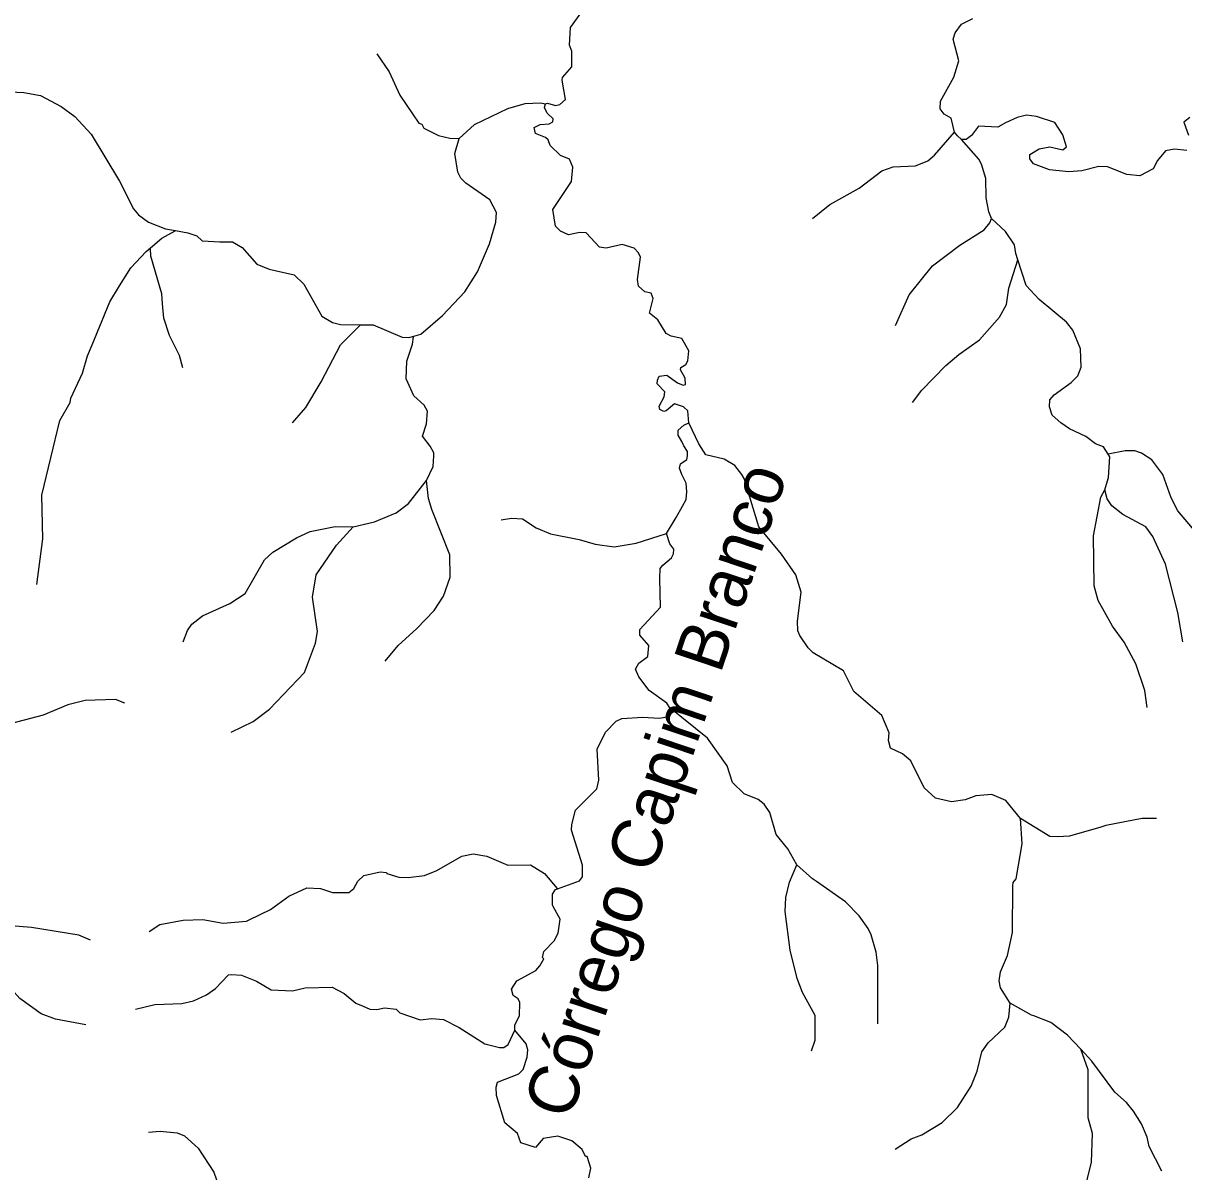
# Model space of a CAD drawing. Extents: x 393 to 446.6, y 8175.5 to 8231.
# Drawn here: x 426.134 to 430.783, y 8194.81 to 8199.411 of the extents above; entities that cross this region are included whole.
import ezdxf
from ezdxf.enums import TextEntityAlignment as Align

# ---------------------------------------------------------------- set-up
doc = ezdxf.new("R2010")
doc.units = 0
doc.header["$LTSCALE"] = 0.064
doc.linetypes.add('LONG_DASHED', pattern=[7.5, 6, -1.5])
doc.layers.add('61', color=7, linetype='Continuous')
doc.layers.add('7', color=7, linetype='Continuous', lineweight=25)
doc.layers.add('9', color=7, linetype='LONG_DASHED', lineweight=25)

msp = doc.modelspace()

# ---------------------------------------------------------------- linework, layer by layer
at = {"layer": '7'}
for points in [[(429.8644, 8198.9744), (429.8516, 8199.0314), (429.8225, 8199.0465), (429.8072, 8199.068), (429.8088, 8199.0987), (429.8621, 8199.1956), (429.8814, 8199.2602), (429.8588, 8199.3474), (429.8669, 8199.3732), (429.8927, 8199.4071), (429.938, 8199.4297)], [(430.7954, 8198.9017), (430.7454, 8198.9065), (430.7098, 8198.9001), (430.6775, 8198.8613), (430.6598, 8198.8274), (430.6065, 8198.8), (430.5548, 8198.8048), (430.4773, 8198.8355), (430.4418, 8198.8371), (430.374, 8198.8193), (430.3223, 8198.8161), (430.2448, 8198.8242), (430.1802, 8198.8484), (430.1657, 8198.8678), (430.1657, 8198.8855), (430.2028, 8198.9081), (430.2464, 8198.9162), (430.2981, 8198.9033), (430.3126, 8198.9162), (430.2981, 8198.9647), (430.2658, 8199.0131), (430.1931, 8199.0373), (430.1528, 8199.0422), (430.1156, 8199.0341), (430.0688, 8199.0115), (430.0381, 8198.9953), (429.9606, 8198.9986), (429.932, 8198.9616), (429.911, 8198.9453), (429.8924, 8198.9453)], [(430.8068, 8199.0341), (430.7825, 8199.0147), (430.8019, 8198.9631)], [(429.2955, 8198.6292), (429.3647, 8198.6853), (429.4826, 8198.7499), (429.573, 8198.8193), (429.6183, 8198.8355), (429.7087, 8198.8403), (429.7571, 8198.8597), (429.7846, 8198.8823), (429.8644, 8198.9744)], [(429.8924, 8198.9453), (429.8761, 8198.9604), (429.8644, 8198.9744)], [(430.0123, 8198.6291), (430.0019, 8198.6558), (429.9912, 8198.7112), (429.9896, 8198.7887), (429.9719, 8198.8468), (429.9622, 8198.8662), (429.8924, 8198.9453)], [(429.6275, 8198.2004), (429.6828, 8198.3236), (429.7765, 8198.4399), (429.8863, 8198.5222), (429.9832, 8198.5836), (430.0058, 8198.611), (430.0123, 8198.6291)], [(430.1182, 8198.463), (430.11, 8198.4885), (430.1041, 8198.5234), (430.0687, 8198.5771), (430.0123, 8198.6291)], [(429.6965, 8197.8917), (429.7329, 8197.9409), (429.8298, 8198.0394), (429.8814, 8198.0846), (429.9638, 8198.1427), (430.0446, 8198.2331), (430.072, 8198.2849), (430.0817, 8198.3495), (430.1182, 8198.463)], [(430.4797, 8197.6846), (430.4609, 8197.7137), (430.4294, 8197.7265), (430.3901, 8197.7552), (430.3255, 8197.7858), (430.29, 8197.8101), (430.2561, 8197.8408), (430.2448, 8197.8747), (430.2464, 8197.9021), (430.2641, 8197.9231), (430.332, 8197.9716), (430.3578, 8197.999), (430.3723, 8198.033), (430.3691, 8198.1072), (430.3384, 8198.1815), (430.3126, 8198.2138), (430.2028, 8198.3042), (430.1511, 8198.3607), (430.1182, 8198.463)], [(430.4667, 8197.5415), (430.4818, 8197.5915), (430.4865, 8197.6742), (430.4797, 8197.6846)], [(430.8669, 8197.3599), (430.818, 8197.3886), (430.7583, 8197.4581), (430.7324, 8197.5098), (430.6985, 8197.6034), (430.6549, 8197.6616), (430.613, 8197.689), (430.5871, 8197.6986), (430.5484, 8197.6986), (430.4797, 8197.6846)], [(430.6354, 8196.6707), (430.6273, 8196.7382), (430.5903, 8196.8445), (430.5435, 8196.9316), (430.4967, 8196.9963), (430.4395, 8197.0989), (430.424, 8197.1577), (430.4208, 8197.358), (430.4498, 8197.513), (430.4667, 8197.5415)], [(430.7784, 8196.9338), (430.7583, 8197.0512), (430.7098, 8197.2449), (430.6582, 8197.3547), (430.6307, 8197.3935), (430.5387, 8197.4435), (430.4951, 8197.4774), (430.4757, 8197.5065), (430.4667, 8197.5415)]]:
    msp.add_lwpolyline(points, dxfattribs=at)
at = {"layer": '9'}
for points in [[(428.2262, 8199.0879), (428.2343, 8199.0914), (428.2659, 8199.0821), (428.2834, 8199.0856), (428.3055, 8199.1054), (428.2925, 8199.1827), (428.2941, 8199.1939), (428.3313, 8199.236), (428.3312, 8199.299), (428.3216, 8199.3232), (428.3264, 8199.3942), (428.3716, 8199.4572)], [(427.5507, 8199.2887), (427.5997, 8199.2164), (427.6418, 8199.1229), (427.7183, 8199.0103), (427.7306, 8199.0066), (427.7386, 8198.9905), (427.7975, 8198.9608), (427.8431, 8198.9503), (427.8805, 8198.9488)], [(425.7007, 8198.9319), (425.78, 8198.9995), (425.8865, 8199.0583), (425.9866, 8199.1229), (426.0512, 8199.1375), (426.1368, 8199.1342), (426.203, 8199.1213), (426.2853, 8199.0777), (426.3402, 8199.0373), (426.4064, 8198.9663), (426.5194, 8198.779), (426.576, 8198.6676), (426.5953, 8198.6433), (426.6357, 8198.6143), (426.7044, 8198.5881), (426.7443, 8198.5808)], [(427.8805, 8198.9488), (427.9412, 8199.0048), (428.0754, 8199.0689), (428.1449, 8199.0893), (428.2056, 8199.0928), (428.2262, 8199.0879)], [(428.8007, 8197.8108), (428.7961, 8197.8587), (428.7785, 8197.8747), (428.743, 8197.886), (428.7091, 8197.8586), (428.7003, 8197.8557), (428.684, 8197.8638), (428.6817, 8197.8778), (428.7015, 8197.9152), (428.7038, 8197.935), (428.6735, 8197.9665), (428.6747, 8197.9817), (428.6817, 8197.9968), (428.712, 8198.0015), (428.7552, 8197.9712), (428.7774, 8197.9607), (428.7867, 8197.9642), (428.7856, 8197.9887), (428.7669, 8198.0225), (428.768, 8198.0318), (428.7879, 8198.0446), (428.7961, 8198.0586), (428.8002, 8198.0989), (428.7722, 8198.1479), (428.729, 8198.1572), (428.7091, 8198.1677), (428.6765, 8198.2225), (428.6432, 8198.2499), (428.6572, 8198.3083), (428.649, 8198.3293), (428.6245, 8198.3351), (428.5989, 8198.3584), (428.5942, 8198.3852), (428.6059, 8198.4739), (428.5983, 8198.492), (428.5808, 8198.5095), (428.5329, 8198.5246), (428.4687, 8198.5095), (428.4424, 8198.5136), (428.3887, 8198.5719), (428.3631, 8198.5731), (428.3181, 8198.5631), (428.2855, 8198.5783), (428.2666, 8198.5981), (428.2554, 8198.6643), (428.3297, 8198.7774), (428.3361, 8198.8339), (428.3216, 8198.8661), (428.286, 8198.8807), (428.244, 8198.9211), (428.236, 8198.9437), (428.2263, 8198.9534), (428.1859, 8198.9695), (428.1806, 8198.9934), (428.204, 8199.0051), (428.2413, 8199.0086), (428.2554, 8199.0167), (428.2565, 8199.0284), (428.232, 8199.0506), (428.2215, 8199.0739), (428.2262, 8199.0879)], [(427.698, 8198.1579), (427.7267, 8198.1662), (427.8131, 8198.2397), (427.9033, 8198.3349), (427.9534, 8198.4156), (428.0018, 8198.5271), (428.0276, 8198.6142), (428.0293, 8198.653), (428.0035, 8198.7031), (427.9066, 8198.7709), (427.8872, 8198.7902), (427.8743, 8198.8145), (427.8629, 8198.8888), (427.8805, 8198.9488)], [(426.6435, 8198.5111), (426.6892, 8198.5496), (426.7429, 8198.58), (426.7443, 8198.5808)], [(426.7443, 8198.5808), (426.7931, 8198.5718), (426.8295, 8198.5593), (426.8509, 8198.5397), (426.9216, 8198.5351), (426.9716, 8198.5351), (427.0104, 8198.5125), (427.0701, 8198.4463), (427.1186, 8198.4253), (427.2187, 8198.4027), (427.2574, 8198.3656), (427.3301, 8198.238), (427.3734, 8198.2119), (427.4049, 8198.2038), (427.4847, 8198.203)], [(426.1887, 8197.1622), (426.2126, 8197.3451), (426.2078, 8197.521), (426.2804, 8197.8198), (426.3224, 8197.8925), (426.3241, 8197.9086), (426.3709, 8198.0087), (426.3919, 8198.0782), (426.4104, 8198.1232), (426.4807, 8198.2946), (426.5194, 8198.3591), (426.5646, 8198.4318), (426.626, 8198.4964), (426.6435, 8198.5111)], [(426.7732, 8198.0308), (426.7592, 8198.0797), (426.7197, 8198.1605), (426.6971, 8198.23), (426.6923, 8198.2874), (426.689, 8198.3268), (426.6454, 8198.4786), (426.6436, 8198.5088), (426.6435, 8198.5111)], [(427.2127, 8197.8106), (427.2655, 8197.8715), (427.3279, 8197.9747), (427.405, 8198.1229), (427.4847, 8198.203)], [(427.4847, 8198.203), (427.5352, 8198.2025), (427.6514, 8198.154), (427.6788, 8198.1523), (427.698, 8198.1579)], [(427.7497, 8197.5799), (427.7754, 8197.6359), (427.779, 8197.6777), (427.779, 8197.6906), (427.7644, 8197.7165), (427.7338, 8197.7568), (427.7499, 8197.8069), (427.7531, 8197.8569), (427.7402, 8197.8812), (427.6983, 8197.9183), (427.6676, 8197.9861), (427.6708, 8198.0572), (427.6934, 8198.125), (427.6975, 8198.1546), (427.698, 8198.1579)], [(428.7108, 8197.3675), (428.7488, 8197.4311), (428.7747, 8197.477), (428.789, 8197.5028), (428.7919, 8197.5344), (428.789, 8197.5688), (428.7718, 8197.6032), (428.7632, 8197.6291), (428.7661, 8197.6463), (428.7919, 8197.6635), (428.7947, 8197.6778), (428.7947, 8197.6951), (428.7804, 8197.718), (428.7718, 8197.7352), (428.7574, 8197.7611), (428.7574, 8197.7697), (428.7574, 8197.7811), (428.7804, 8197.8012), (428.8007, 8197.8108)], [(430.1285, 8196.226), (430.0702, 8196.2977), (430.0142, 8196.3222), (429.95, 8196.3164), (429.9074, 8196.3007), (429.8524, 8196.2922), (429.7878, 8196.3067), (429.7426, 8196.3487), (429.6893, 8196.4569), (429.6554, 8196.4844), (429.6085, 8196.5069), (429.6005, 8196.5377), (429.6021, 8196.5683), (429.573, 8196.6378), (429.4616, 8196.7347), (429.4196, 8196.817), (429.2985, 8196.8896), (429.2775, 8196.9091), (429.2452, 8196.9591), (429.2371, 8196.9769), (429.2355, 8197.0156), (429.2501, 8197.1319), (429.2291, 8197.2013), (429.1709, 8197.2837), (429.0805, 8197.3935), (429.0212, 8197.5872), (429.0118, 8197.6035), (428.9838, 8197.6397), (428.9418, 8197.6653), (428.8683, 8197.6828), (428.8402, 8197.726), (428.8007, 8197.8108)], [(427.4549, 8197.3943), (427.5412, 8197.4141), (427.6272, 8197.45), (427.6773, 8197.4871), (427.7497, 8197.5799)], [(427.5837, 8196.8562), (427.6353, 8196.9187), (427.7112, 8196.9865), (427.7806, 8197.0592), (427.8178, 8197.1158), (427.8436, 8197.1916), (427.843, 8197.282), (427.7706, 8197.4628), (427.7572, 8197.5077), (427.7497, 8197.5799)], [(428.0485, 8197.4214), (428.0891, 8197.4284), (428.0893, 8197.4284), (428.1343, 8197.4258), (428.1892, 8197.3902), (428.2457, 8197.366), (428.3603, 8197.3434), (428.4249, 8197.324), (428.5008, 8197.3143), (428.5896, 8197.3289), (428.7108, 8197.3675)], [(426.7746, 8196.9325), (426.7921, 8196.978), (426.8096, 8197.0037), (426.8517, 8197.0375), (426.9619, 8197.0867), (427.0233, 8197.127), (427.1008, 8197.2611), (427.1331, 8197.2917), (427.2283, 8197.3499), (427.2833, 8197.3757), (427.3834, 8197.3951), (427.4549, 8197.3943)], [(426.9673, 8196.5714), (427.0556, 8196.6135), (427.1202, 8196.6636), (427.2606, 8196.8105), (427.3042, 8196.9284), (427.3123, 8196.9752), (427.2929, 8197.1125), (427.3074, 8197.2013), (427.3882, 8197.3208), (427.4549, 8197.3943)], [(428.7235, 8196.6682), (428.7119, 8196.6869), (428.6418, 8196.7382), (428.5993, 8196.7928), (428.5864, 8196.8235), (428.5998, 8196.8474), (428.636, 8196.8742), (428.6395, 8196.9186), (428.6033, 8196.9594), (428.6033, 8196.9827), (428.6865, 8197.0721), (428.6839, 8197.1869), (428.6855, 8197.2272), (428.6962, 8197.2407), (428.7304, 8197.2693), (428.7388, 8197.2861), (428.7405, 8197.3041), (428.7237, 8197.326), (428.7108, 8197.3675)], [(426.5414, 8196.6877), (426.5029, 8196.7016), (426.3822, 8196.6975), (426.3128, 8196.6814), (426.2143, 8196.6394), (426.056, 8196.5974), (425.9602, 8196.5959), (425.9543, 8196.5958), (425.8203, 8196.6103), (425.6943, 8196.6555)], [(428.274, 8195.9444), (428.3628, 8195.9755), (428.3745, 8195.9918), (428.3745, 8196.0385), (428.3296, 8196.179), (428.3312, 8196.2018), (428.3458, 8196.2583), (428.4314, 8196.3439), (428.4394, 8196.3794), (428.433, 8196.5037), (428.4669, 8196.5716), (428.5089, 8196.6151), (428.5315, 8196.6264), (428.6155, 8196.6313), (428.6817, 8196.628), (428.7204, 8196.6345), (428.7253, 8196.649), (428.7235, 8196.6682)], [(429.2323, 8196.0402), (429.1973, 8196.1044), (429.1494, 8196.1615), (429.1249, 8196.249), (429.1021, 8196.2834), (429.0776, 8196.3021), (429.0224, 8196.3245), (428.9755, 8196.3697), (428.953, 8196.4359), (428.8754, 8196.5473), (428.7235, 8196.6682)], [(430.0867, 8195.4863), (430.0481, 8195.547), (430.0435, 8195.575), (430.0481, 8195.6111), (430.0769, 8195.677), (430.0962, 8195.769), (430.0978, 8195.9563), (430.0994, 8195.9692), (430.1108, 8195.9838), (430.135, 8196.1243), (430.1285, 8196.226)], [(430.6733, 8196.2257), (430.6162, 8196.226), (430.4709, 8196.1969), (430.4507, 8196.1911), (430.3255, 8196.1549), (430.2771, 8196.1517), (430.2464, 8196.1533), (430.1285, 8196.226)], [(426.6385, 8195.7725), (426.6817, 8195.8005), (426.7745, 8195.8186), (426.8537, 8195.8207), (426.9345, 8195.8061), (427.0281, 8195.8142), (427.0388, 8195.8194), (427.125, 8195.861), (427.1977, 8195.9143), (427.2704, 8195.9482), (427.3253, 8195.945), (427.3721, 8195.9289), (427.4383, 8195.9288), (427.4577, 8195.945), (427.4738, 8195.9741), (427.498, 8195.9967), (427.5642, 8196.0112), (427.5885, 8196.0096), (427.5901, 8196.0047), (427.6385, 8195.9902), (427.6757, 8195.9886), (427.7419, 8195.9967), (427.7903, 8196.0176), (427.8904, 8196.0742), (427.9356, 8196.0839), (427.9906, 8196.0742), (428.0745, 8196.0386), (428.1665, 8196.0403), (428.2214, 8196.0047), (428.2733, 8195.9452), (428.274, 8195.9444)], [(429.2912, 8195.2952), (429.3064, 8195.3371), (429.3064, 8195.4363), (429.2549, 8195.5284), (429.2339, 8195.5849), (429.2064, 8195.6979), (429.1855, 8195.853), (429.1887, 8195.9095), (429.2032, 8195.9708), (429.2323, 8196.0402)], [(429.5569, 8195.4036), (429.5569, 8195.6366), (429.5504, 8195.6899), (429.531, 8195.7593), (429.5181, 8195.7852), (429.4826, 8195.8352), (429.4277, 8195.8917), (429.3109, 8195.9729), (429.2953, 8195.9837), (429.2323, 8196.0402)], [(428.1031, 8195.3771), (428.1031, 8195.3993), (428.1218, 8195.4354), (428.123, 8195.4879), (428.116, 8195.5031), (428.0961, 8195.5159), (428.0891, 8195.5416), (428.1107, 8195.5748), (428.1866, 8195.6168), (428.2029, 8195.6355), (428.2192, 8195.6635), (428.2134, 8195.6688), (428.2199, 8195.6931), (428.2602, 8195.7351), (428.2763, 8195.7658), (428.2844, 8195.8223), (428.2566, 8195.8734), (428.2537, 8195.8788), (428.2543, 8195.9218), (428.266, 8195.9416), (428.274, 8195.9444)], [(426.3846, 8195.3988), (426.2627, 8195.4218), (426.2062, 8195.4428), (426.1206, 8195.5042), (426.0867, 8195.5413), (425.9672, 8195.6253), (425.9236, 8195.6882), (425.9091, 8195.7415), (425.865, 8195.8401)], [(426.4033, 8195.7385), (426.3566, 8195.7583), (426.1674, 8195.7884), (426.0528, 8195.798), (426.027, 8195.8077), (425.865, 8195.8401)], [(426.5834, 8195.4613), (426.6616, 8195.4799), (426.7698, 8195.4848), (426.8166, 8195.4945), (426.8683, 8195.5187), (426.9038, 8195.5445), (426.9555, 8195.5994), (426.9701, 8195.6011), (427.0086, 8195.5977), (427.0685, 8195.5736), (427.1266, 8195.5397), (427.2122, 8195.5348), (427.2639, 8195.5477), (427.372, 8195.5494), (427.4189, 8195.5251), (427.4657, 8195.4864), (427.4955, 8195.4736), (427.5223, 8195.4622), (427.5497, 8195.4605), (427.5804, 8195.467), (427.6272, 8195.4622), (427.6418, 8195.4477), (427.7241, 8195.4186), (427.7709, 8195.425), (427.8178, 8195.4202), (427.8807, 8195.3879), (427.9825, 8195.3233), (428.0422, 8195.3088), (428.0584, 8195.3088), (428.0761, 8195.3201), (428.1031, 8195.3771)], [(429.6269, 8194.9009), (429.6909, 8194.9422), (429.7329, 8194.9583), (429.8152, 8195.0084), (429.8766, 8195.0682), (429.9313, 8195.1531), (429.9557, 8195.2135), (429.9735, 8195.291), (429.9993, 8195.3265), (430.0655, 8195.3895), (430.0817, 8195.4299), (430.0867, 8195.4863)], [(430.3697, 8195.3015), (430.3175, 8195.3572), (430.2496, 8195.4089), (430.1818, 8195.4344), (430.1721, 8195.438), (430.0867, 8195.4863)], [(428.3993, 8194.7859), (428.4074, 8194.8255), (428.3934, 8194.8722), (428.3862, 8194.8711), (428.3732, 8194.9002), (428.3313, 8194.9341), (428.2748, 8194.9535), (428.2166, 8194.9438), (428.1859, 8194.9083), (428.1278, 8194.926), (428.1133, 8194.9632), (428.0632, 8195.0068), (428.0293, 8195.1166), (428.0277, 8195.1489), (428.0341, 8195.1699), (428.1197, 8195.2022), (428.1359, 8195.2199), (428.152, 8195.27), (428.1557, 8195.299), (428.1487, 8195.3223), (428.1031, 8195.3771)], [(430.3895, 8194.5491), (430.3788, 8194.629), (430.3804, 8194.7178), (430.4127, 8194.8486), (430.4176, 8194.9632), (430.3998, 8195.0262), (430.3998, 8195.2184), (430.3697, 8195.3015)], [(430.6953, 8194.8128), (430.6436, 8194.9115), (430.6356, 8194.9487), (430.613, 8195.002), (430.5807, 8195.0536), (430.5532, 8195.0876), (430.5064, 8195.1296), (430.4143, 8195.2539), (430.3697, 8195.3015)], [(426.6358, 8194.9692), (426.6825, 8194.9727), (426.7502, 8194.9668), (426.7794, 8194.954), (426.8344, 8194.9051), (426.8973, 8194.8082), (426.9264, 8194.7242), (427.0023, 8194.6645), (427.0475, 8194.6193), (427.1267, 8194.4618)]]:
    msp.add_lwpolyline(points, dxfattribs=at)

# ---------------------------------------------------------------- texts
at = {"layer": '61'}
msp.add_text('Córrego Capim Branco', height=0.2, rotation=71.391, dxfattribs=at).set_placement((428.7603, 8196.3081), align=Align.CENTER)

doc.saveas('drawing.dxf')
